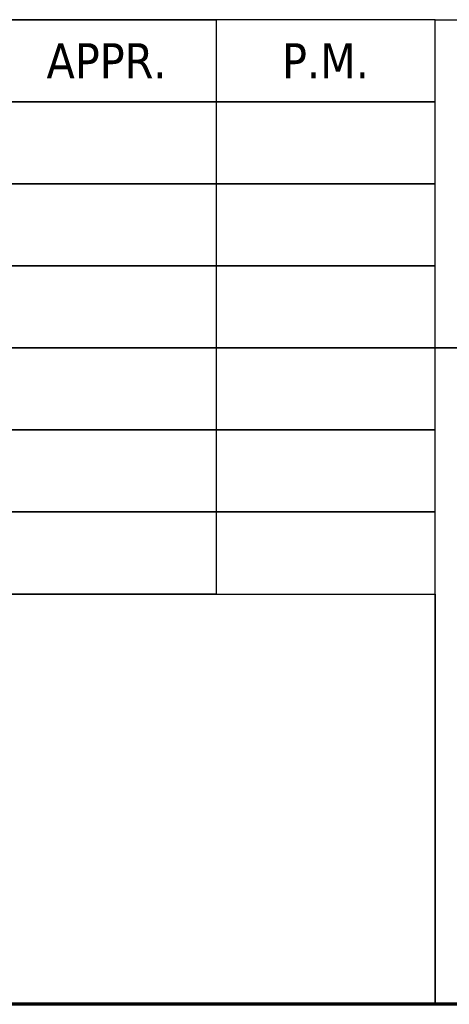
# Model space of a CAD drawing. Header units: inches. Extents: x 5 to 1128, y -85 to 748.
# Tile 538 of 656: x 882 to 913, y 20 to 92. Entities that reach past the tile are written whole.
import ezdxf
from ezdxf.enums import TextEntityAlignment as Align

# ---------------------------------------------------------------- set-up
doc = ezdxf.new("R2010")
doc.units = ezdxf.units.IN
doc.header["$LTSCALE"] = 32
doc.header["$MEASUREMENT"] = 0
doc.layers.add('Border (ANSI)', color=7, linetype='Continuous', lineweight=70)
doc.layers.add('Title (ANSI)', color=7, linetype='Continuous', lineweight=50)
doc.styles.get("Standard").update_dxf_attribs({"font": 'arial.ttf'})
doc.styles.add('Text Style40', font='tahoma.ttf')

# ---------------------------------------------------------------- blocks, each defined once
blk = doc.blocks.new('Borders SUPERIOR BORDER')
at = {"layer": 'Border (ANSI)'}
blk.add_line((35.25, 0.625), (0.75, 0.625), dxfattribs=at)
blk = doc.blocks.new('Title Blocks SUPERIOR TITLE')
at = {"layer": 'Title (ANSI)', "lineweight": 25}
for p, q in [((47.7839, 4.6475), (41.0339, 4.6475)), ((46.7839, 4.6475), (47.2839, 4.6475)), ((47.7839, 4.6475), (47.2839, 4.6475)), ((47.2839, 4.6475), (47.2839, 3.335)), ((47.2839, 4.6475), (47.2839, 3.335)), ((47.7839, 4.6475), (54.5339, 4.6475)), ((47.7839, 2.3975), (47.7839, 4.6475)), ((47.7839, 4.6475), (54.5339, 4.6475)), ((47.7839, 3.8975), (47.7839, 4.6475)), ((47.7839, 4.46), (47.7839, 4.6475)), ((47.7839, 3.335), (47.7839, 4.6475)), ((47.7839, 4.46), (41.0339, 4.46)), ((41.0339, 4.46), (47.7839, 4.46)), ((45.5339, 4.46), (47.7839, 4.46)), ((47.7839, 4.2725), (47.7839, 4.46)), ((47.7839, 4.2725), (41.0339, 4.2725)), ((41.0339, 4.2725), (47.7839, 4.2725)), ((45.5339, 4.2725), (47.7839, 4.2725)), ((47.7839, 4.085), (47.7839, 4.2725)), ((47.7839, 4.085), (41.0339, 4.085)), ((41.0339, 4.085), (47.7839, 4.085)), ((45.5339, 4.085), (47.7839, 4.085)), ((47.7839, 3.8975), (47.7839, 4.085)), ((47.7839, 3.8975), (41.0339, 3.8975)), ((41.0339, 3.8975), (47.7839, 3.8975)), ((45.5339, 3.8975), (47.7839, 3.8975)), ((54.5339, 3.8975), (47.7839, 3.8975)), ((47.7839, 3.8975), (49.2839, 3.8975)), ((47.7839, 2.3975), (47.7839, 3.8975)), ((47.7839, 3.71), (47.7839, 3.8975)), ((47.7839, 3.71), (41.0339, 3.71)), ((41.0339, 3.71), (47.7839, 3.71)), ((45.5339, 3.71), (47.7839, 3.71)), ((47.7839, 3.5225), (47.7839, 3.71)), ((47.7839, 3.5225), (41.0339, 3.5225)), ((41.0339, 3.5225), (47.7839, 3.5225)), ((45.5339, 3.5225), (47.7839, 3.5225)), ((47.7839, 3.335), (47.7839, 3.5225)), ((41.0339, 3.335), (47.7839, 3.335)), ((45.5339, 3.335), (47.7839, 3.335)), ((47.2839, 3.335), (46.7839, 3.335)), ((47.2839, 3.335), (47.7839, 3.335)), ((47.7839, 3.335), (47.7839, 2.3975)), ((47.7839, 2.3975), (45.5339, 2.3975)), ((54.5339, 2.3975), (47.7839, 2.3975)), ((49.2839, 2.3975), (47.7839, 2.3975))]:
    blk.add_line(p, q, dxfattribs=at)
at = {"layer": 'Title (ANSI)', "style": 'Text Style40'}
for s, p in [('APPR.', (47.0339, 4.5537)), ('P.M.', (47.5339, 4.5537))]:
    blk.add_text(s, height=0.08, dxfattribs=at).set_placement(p, align=Align.MIDDLE_CENTER)
at = {"layer": 'Title (ANSI)', "lineweight": 30, "flags": 63}
for tag, p in [('REV._1_#', (41.2839, 4.3662)), ('REV_#1_DATE', (46.0339, 4.3662)), ('REV_#1_DRAWN', (46.5339, 4.3662)), ('REV_#1_APPR', (47.0339, 4.3662)), ('REV_#1_P.M.', (47.5339, 4.3662)), ('REV._2__#', (41.2839, 4.1787)), ('REV_#2_DATE', (46.0339, 4.1787)), ('REV_#2_DRAWN', (46.5339, 4.1787)), ('REV_#2_APPR', (47.0339, 4.1787)), ('REV_#2_P.M.', (47.5339, 4.1787)), ('REV._3_#', (41.2839, 3.9912)), ('REV_#3_DATE', (46.0339, 3.9912)), ('REV_#3_DRAWN', (46.5339, 3.9912)), ('REV_#3_APPR', (47.0339, 3.9912)), ('REV_#3_P.M.', (47.5339, 3.9912)), ('REV._4_#', (41.2839, 3.8037)), ('REV_#4_DATE', (46.0339, 3.8037)), ('REV_#4_DRAWN', (46.5339, 3.8037)), ('REV_#4_APPR', (47.0339, 3.8037)), ('REV_#4_P.M.', (47.5339, 3.8037)), ('REV._5_#', (41.2839, 3.6162)), ('REV_#5_DATE', (46.0339, 3.6162)), ('REV_#5_DRAWN', (46.5339, 3.6162)), ('REV_#5_APPR', (47.0339, 3.6162)), ('REV_#5_P.M.', (47.5339, 3.6162)), ('REV._6_#', (41.2839, 3.4287)), ('REV_#6_DATE', (46.0339, 3.4287)), ('REV_#6_DRAWN', (46.5339, 3.4287)), ('REV_#6_APPR', (47.0339, 3.4287)), ('REV_#6_P.M.', (47.5339, 3.4287))]:
    blk.add_attdef(tag, text='', height=0.08, dxfattribs=at).set_placement(p, align=Align.MIDDLE_CENTER)
for tag, p in [('REVISION_#1_DESCRIPTION', (41.5639, 4.3662)), ('REVISION_#2_DESCRIPTION', (41.5639, 4.1787)), ('REVISION_#3_DESCRIPTION', (41.5639, 3.9912)), ('REVISION_#4_DESCRIPTION', (41.5639, 3.8037)), ('REVISION_#5_DESCRIPTION', (41.5639, 3.6162)), ('REVISION_#6_DESCRIPTION', (41.5639, 3.4287))]:
    blk.add_attdef(tag, text='', height=0.08, dxfattribs=at).set_placement(p, align=Align.MIDDLE_LEFT)
for tag, height, p in [('DRAWING_NAME', 0.125, (51.9089, 3.68)), ('DRAWING_REV_#', 0.188, (54.2839, 2.7925))]:
    blk.add_attdef(tag, text='', height=height, dxfattribs=at).set_placement(p, align=Align.TOP_CENTER)
for tag, height, p in [('SCALE', 0.1, (53.1889, 2.8675)), ('CONTRACTOR', 0.125, (49.3139, 3.2425)), ('PROJECT', 0.125, (51.9389, 3.2425)), ('DRAWN_BY_DATE', 0.1, (49.3139, 2.555)), ('DRAWN_BY_INITIAL', 0.1, (49.3139, 2.8675)), ('MODEL_NUMBER', 0.1, (51.9389, 2.8675)), ('APPROVED_BY_INITIAL', 0.1, (50.1889, 2.8675)), ('PROJECT_MANAGER_INITIAL', 0.1, (51.0639, 2.8675)), ('APPROVED_BY_DATE', 0.1, (50.1889, 2.555)), ('PROJECT_MANAGER_DATE', 0.1, (51.0639, 2.555)), ('DRAWING_NUMBER', 0.1, (51.9389, 2.555)), ('SIZE', 0.1, (53.1889, 2.555))]:
    blk.add_attdef(tag, text='', height=height, dxfattribs=at).set_placement(p, align=Align.TOP_LEFT)

msp = doc.modelspace()

# ---------------------------------------------------------------- block references
at = {"xscale": 32, "yscale": 32, "zscale": 32}
for name, p in [('Borders SUPERIOR BORDER', (0, 0)), ('Title Blocks SUPERIOR TITLE', (-617.08574, -56.71979))]:
    msp.add_blockref(name, p, dxfattribs=at)

doc.saveas('drawing.dxf')
